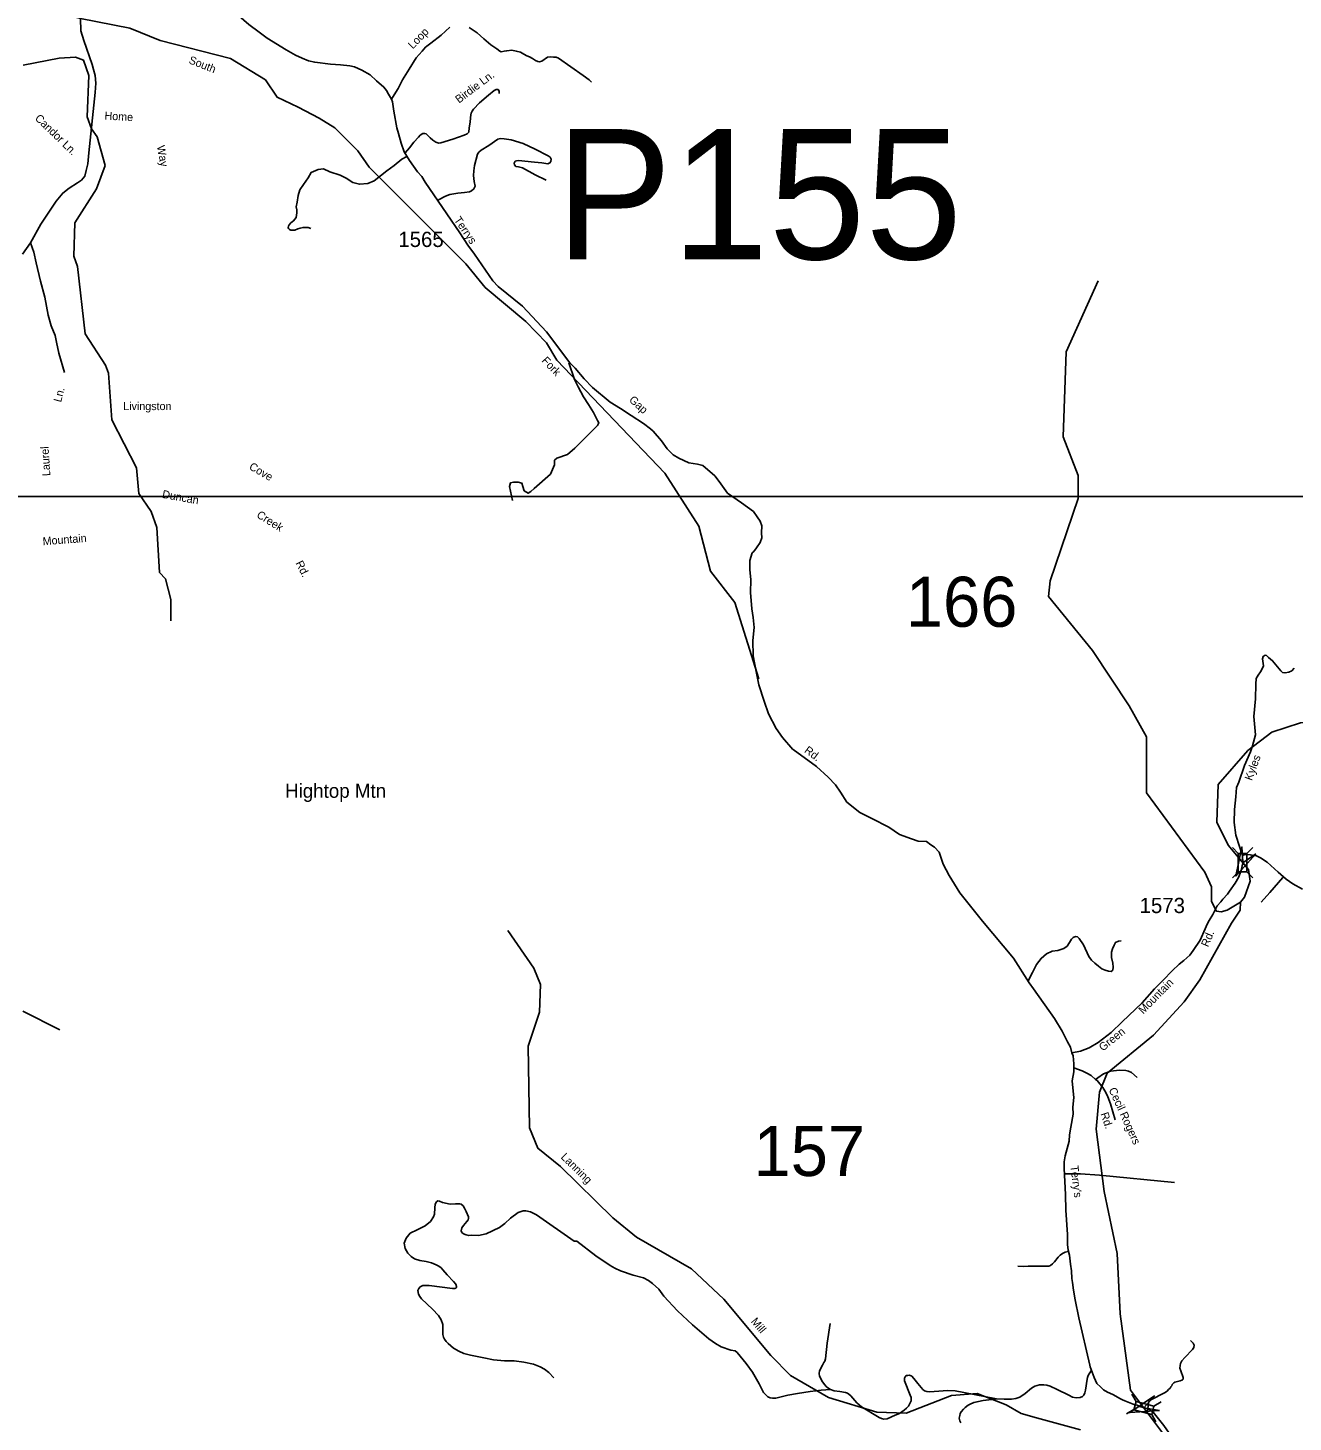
# Model space of a CAD drawing. Extents: x 884530 to 1028605, y 526725 to 653634.
# Drawn here: x 975676 to 986043, y 620013 to 631442 of the extents above; entities that cross this region are included whole.
import ezdxf

# ---------------------------------------------------------------- set-up
doc = ezdxf.new("R2010")
doc.units = 0
for name, color, linetype in [('Exist Geographical Mountain Summit Label', 7, 'Continuous'), ('Exist Hydrographic Creek Single Shore', 7, 'Continuous'), ('Exist Hydrographic Creek Single Shore Label', 7, 'Continuous'), ('Exist Road Non-System Type 51', 7, 'Continuous'), ('Exist Road Non-System Type 51 Label', 7, 'Continuous'), ('Exist Road Secondary Structure Pipe Number Label', 7, 'Continuous'), ('Exist Road Secondary Structure Standard Bridge Attributed CELL', 7, 'Continuous'), ('Exist Road Secondary Structure Standard Bridge CELL', 7, 'Continuous'), ('Exist Road Secondary Structure Standard Bridge Number Label', 7, 'Continuous'), ('Exist Road Secondary Type 20 Attributed', 7, 'Continuous'), ('Exist Road Secondary Type 41 Attributed', 7, 'Continuous'), ('Exist Road Secondary Type 51 Attributed', 7, 'Continuous'), ('Exist Road Secondary Type 51 Label', 7, 'Continuous'), ('Exist Road Secondary Type 51 Number Label', 7, 'Continuous'), ('Map Preparation Inset Cut Line', 7, 'Continuous')]:
    doc.layers.add(name, color=color, linetype=linetype)

msp = doc.modelspace()

# ---------------------------------------------------------------- linework, layer by layer
at = {"layer": 'Exist Hydrographic Creek Single Shore'}
for points in [[(981664, 626107), (981468, 626731), (981269, 626988), (981173, 627358), (980896, 627793), (980011, 628717), (979924, 628860), (979755, 629034), (979423, 629313), (979263, 629509), (978473, 630300), (978379, 630435), (978190, 630624), (978062, 630702), (977890, 630791), (977717, 630873), (977623, 631016), (977337, 631192), (976760, 631339), (976511, 631439), (976106, 631519), (975357, 631702)], [(976848, 626583), (976846, 626757), (976802, 626926), (976753, 626979), (976733, 627347), (976687, 627479), (976584, 627626), (976566, 627836), (976363, 628228), (976335, 628612), (976312, 628678), (976146, 628934), (976081, 629487), (976051, 629570), (976060, 629845), (976237, 630124), (976310, 630313), (976244, 630550), (976197, 630615), (976160, 630713), (976174, 631052), (976132, 631177), (976067, 631201), (975932, 631193), (975638, 631137)], [(985611, 624276), (985646, 624317), (985692, 624449), (985678, 624543), (985510, 624743), (985418, 624932), (985428, 625240), (985671, 625518), (985868, 625668), (986104, 625746), (986330, 625771), (986467, 625883), (986516, 626079), (986562, 626455), (986523, 626771), (986548, 626997), (986978, 627389), (987203, 627634), (987601, 628269), (988058, 628696), (988262, 629073), (988479, 629315), (988904, 629526), (989231, 629605)], [(985611, 624276), (985502, 624210), (985454, 624195), (985415, 624202), (985375, 624280), (985373, 624401), (985320, 624522), (984842, 625171), (984841, 625630), (984700, 625886), (984398, 626338), (984039, 626782), (984051, 626909), (984283, 627584), (984281, 627774), (984159, 628089), (984183, 628787), (984445, 629369)], [(984742, 619384), (985058, 619659), (985042, 619776), (984981, 619914), (984710, 620274), (984627, 620902), (984602, 621395), (984495, 621905), (984429, 622416), (984457, 622717), (984520, 622873), (984898, 623184), (985149, 623458), (985280, 623639), (985538, 624103), (985609, 624210), (985611, 624276)], [(984302, 619950), (983939, 620049), (983815, 620085), (983692, 620156), (983454, 620249), (983245, 620231), (982873, 620087), (982631, 620095), (982235, 620215), (981924, 620395), (981763, 620559), (981379, 621020), (981112, 621271), (980663, 621530), (980468, 621688), (980041, 622110), (979854, 622258), (979785, 622427), (979775, 623096), (979868, 623374), (979876, 623600), (979822, 623735), (979607, 624042)], [(975937, 623230), (975634, 623381)]]:
    msp.add_lwpolyline(points, dxfattribs=at)
at = {"layer": 'Exist Road Non-System Type 51'}
for points in [[(979292, 631446), (979357, 631401), (979412, 631352), (979470, 631304), (979519, 631271), (979542, 631251), (979555, 631247), (979578, 631250), (979599, 631255), (979640, 631259), (979677, 631252), (979713, 631243), (979739, 631226), (979765, 631214), (979786, 631204), (979810, 631192), (979836, 631174), (979854, 631167), (979869, 631165), (979886, 631170), (979933, 631201), (979958, 631206), (979983, 631203), (980004, 631201), (980024, 631193), (980226, 631052), (980275, 631015), (980295, 630997)], [(978768, 630419), (978803, 630458), (978838, 630506), (978875, 630546), (978891, 630564), (978911, 630576), (978927, 630576), (978940, 630573), (978973, 630540), (978994, 630521), (979019, 630504), (979042, 630497), (979060, 630500), (979158, 630530), (979204, 630547), (979250, 630564), (979276, 630573), (979288, 630588), (979292, 630623), (979299, 630668), (979301, 630704), (979304, 630729), (979308, 630744), (979316, 630760), (979327, 630777), (979377, 630827), (979449, 630890), (979495, 630930), (979513, 630936), (979529, 630936), (979538, 630923), (979538, 630904)], [(979039, 630032), (979098, 630063), (979134, 630075), (979199, 630086), (979252, 630093), (979295, 630098), (979311, 630107), (979331, 630122), (979340, 630146), (979332, 630183), (979327, 630233), (979329, 630270), (979336, 630315), (979360, 630407), (979370, 630422), (979391, 630439), (979452, 630477), (979527, 630531), (979547, 630535), (979578, 630534), (979636, 630525), (979735, 630495), (979832, 630449), (979938, 630394), (979954, 630382), (979963, 630365), (979961, 630348), (979953, 630335), (979936, 630329), (979888, 630335), (979827, 630342), (979696, 630355), (979680, 630353), (979669, 630349), (979661, 630334), (979663, 630320), (979675, 630307), (979696, 630302), (979728, 630294), (979832, 630237), (979923, 630193)], [(978782, 630389), (978739, 630365), (978676, 630314), (978617, 630271), (978566, 630229), (978514, 630187), (978461, 630167), (978392, 630161), (978339, 630174), (978284, 630209), (978235, 630234), (978149, 630262), (978097, 630287), (978053, 630282), (977997, 630257), (977973, 630214), (977934, 630158), (977904, 630114), (977889, 630069), (977883, 630014), (977875, 629976), (977879, 629952), (977878, 629925), (977874, 629888), (977852, 629861), (977829, 629843), (977816, 629827), (977810, 629816), (977809, 629807), (977812, 629797), (977820, 629789), (977831, 629785), (977845, 629783), (977862, 629785), (977887, 629794), (977906, 629801), (977931, 629807), (977973, 629805), (977995, 629797)], [(975698, 629680), (975724, 629603), (975744, 629516), (975780, 629365), (975815, 629234), (975841, 629087), (975866, 629000), (975900, 628921), (975909, 628866), (975930, 628776), (975976, 628616)], [(980109, 628696), (980155, 628559), (980185, 628500), (980229, 628417), (980268, 628354), (980309, 628289), (980344, 628224), (980355, 628206), (980342, 628183), (980218, 628056), (980157, 627996), (980098, 627946), (980011, 627915), (979992, 627898), (979992, 627861), (979957, 627783), (979824, 627667), (979796, 627641), (979774, 627628), (979742, 627648), (979731, 627683), (979724, 627709), (979694, 627719), (979655, 627719), (979631, 627713), (979622, 627683), (979646, 627567)], [(985959, 624478), (985851, 624355), (985782, 624276)], [(983869, 623625), (983907, 623700), (983941, 623764), (983978, 623815), (984023, 623851), (984069, 623873), (984115, 623880), (984164, 623896), (984191, 623914), (984210, 623944), (984227, 623972), (984241, 623987), (984259, 623994), (984275, 623990), (984291, 623977), (984325, 623926), (984368, 623830), (984392, 623801), (984418, 623775), (984447, 623752), (984476, 623730), (984503, 623719), (984530, 623710), (984553, 623706), (984566, 623719), (984569, 623743), (984565, 623776), (984556, 623823), (984554, 623867), (984563, 623893), (984578, 623924), (984589, 623946), (984612, 623957), (984634, 623959)], [(984425, 622823), (984388, 622854), (984353, 622875), (984314, 622893), (984246, 622917)], [(984766, 622839), (984719, 622879), (984695, 622890), (984672, 622896), (984620, 622898), (984547, 622891), (984489, 622867), (984443, 622836), (984425, 622823)], [(984585, 622491), (984546, 622622), (984526, 622681), (984509, 622716), (984485, 622755), (984437, 622814), (984425, 622823)], [(984168, 622049), (984302, 622049), (984456, 622037), (985070, 621978)], [(982251, 620280), (982176, 620275), (982132, 620271), (982087, 620265), (981981, 620247), (981903, 620235), (981803, 620209), (981777, 620209), (981757, 620212), (981740, 620220), (981702, 620255), (981667, 620328), (981612, 620422), (981560, 620494), (981488, 620583), (981470, 620598), (981436, 620604), (981356, 620631), (981309, 620657), (981254, 620697), (981121, 620811), (980998, 620925), (980887, 621047), (980845, 621102), (980795, 621150), (980762, 621174), (980720, 621195), (980634, 621217), (980532, 621254), (980485, 621275), (980448, 621296), (980329, 621377), (980173, 621497), (980153, 621496), (979844, 621713), (979794, 621737), (979757, 621744), (979735, 621744), (979694, 621732), (979631, 621686), (979583, 621641), (979540, 621609), (979431, 621557), (979368, 621544), (979312, 621546), (979288, 621543), (979268, 621548), (979244, 621558), (979232, 621569), (979227, 621582), (979232, 621607), (979244, 621625), (979260, 621642), (979271, 621657), (979282, 621671), (979286, 621682), (979285, 621696), (979267, 621740), (979252, 621767), (979241, 621785), (979227, 621799), (979215, 621802), (979179, 621802), (979136, 621801), (979074, 621813), (979049, 621825), (979034, 621827), (979024, 621819), (979012, 621801), (979009, 621770), (979008, 621717), (979000, 621695), (978974, 621657), (978930, 621623), (978865, 621589), (978809, 621561), (978776, 621522), (978758, 621481), (978767, 621437), (978789, 621397), (978816, 621372), (978843, 621351), (978886, 621338), (978938, 621329), (978983, 621318), (979020, 621302), (979043, 621291), (979061, 621277), (979077, 621261), (979112, 621222), (979163, 621166), (979182, 621143), (979188, 621125), (979187, 621118), (979182, 621111), (979175, 621108), (979155, 621109), (978964, 621133), (978911, 621133), (978890, 621123)], [(984200, 621411), (984174, 621406), (984154, 621395), (984134, 621382), (984119, 621366), (984089, 621326), (984071, 621310), (984055, 621298), (984041, 621293), (983927, 621292), (983871, 621291), (983836, 621289), (983787, 621292)], [(978890, 621123), (978878, 621110), (978871, 621093), (978875, 621062), (978888, 621044), (978902, 621024), (978992, 620939), (979040, 620887), (979061, 620853), (979075, 620814), (979077, 620773), (979075, 620733), (979080, 620710), (979089, 620693), (979104, 620674), (979120, 620657), (979164, 620620), (979207, 620594), (979247, 620576), (979301, 620563), (979412, 620540), (979490, 620524), (979581, 620515), (979661, 620515), (979739, 620505), (979818, 620488), (979874, 620467), (979909, 620447), (979945, 620419), (979985, 620376)], [(982251, 620280), (982230, 620295), (982217, 620306), (982205, 620319), (982187, 620344), (982163, 620390), (982159, 620413), (982162, 620434), (982186, 620480), (982199, 620501), (982205, 620514), (982210, 620533), (982224, 620660), (982250, 620822)], [(984849, 620107), (984855, 620143), (984857, 620164), (984862, 620180), (984867, 620187), (984877, 620197), (984990, 620254), (985011, 620268), (985023, 620280), (985035, 620291), (985042, 620302), (985048, 620312), (985053, 620321), (985060, 620330), (985066, 620336), (985074, 620341), (985118, 620353), (985132, 620357), (985137, 620360), (985141, 620365), (985142, 620371), (985142, 620378), (985122, 620434), (985116, 620455), (985117, 620478), (985121, 620493), (985132, 620515), (985155, 620542), (985219, 620608), (985230, 620625), (985232, 620643), (985225, 620661), (985201, 620683)], [(983612, 620204), (983430, 620241), (983273, 620269), (983213, 620273), (983103, 620265), (983061, 620262), (983041, 620264), (983022, 620271), (983008, 620281), (982968, 620329), (982934, 620371), (982918, 620390), (982900, 620398), (982885, 620396), (982873, 620395), (982864, 620385), (982859, 620374), (982858, 620353), (982904, 620235), (982912, 620214), (982914, 620205), (982914, 620189), (982905, 620171), (982891, 620144), (982875, 620127), (982855, 620111), (982818, 620083), (982782, 620070), (982716, 620040), (982690, 620037), (982670, 620044), (982650, 620052), (982505, 620138), (982467, 620172), (982418, 620228), (982402, 620243), (982391, 620252), (982375, 620257), (982329, 620264), (982283, 620270), (982251, 620280)], [(984388, 620434), (984371, 620409), (984364, 620395), (984358, 620379), (984356, 620365), (984343, 620274), (984337, 620253), (984328, 620235), (984318, 620224), (984298, 620216), (984265, 620213), (984236, 620219), (984206, 620233), (984111, 620281), (984051, 620307), (984026, 620316), (984001, 620319), (983964, 620320), (983927, 620309), (983899, 620292), (983847, 620248), (983805, 620219), (983770, 620208), (983735, 620202), (983676, 620201), (983612, 620204)], [(983612, 620204), (983594, 620201), (983581, 620200), (983551, 620197), (983527, 620194), (983504, 620190), (983489, 620187), (983453, 620180), (983428, 620173), (983397, 620161), (983381, 620152), (983357, 620134), (983343, 620120), (983324, 620097), (983316, 620083), (983311, 620069), (983309, 620057), (983307, 620046), (983309, 620036), (983312, 620024), (983319, 620008)]]:
    msp.add_lwpolyline(points, dxfattribs=at)
at = {"layer": 'Exist Road Secondary Structure Standard Bridge Attributed CELL'}
for points in [[(985737, 624673), (985575, 624490), (985624, 624729), (985630, 624599)], [(984948, 620108), (984704, 620091), (984906, 620228), (984820, 620131)]]:
    msp.add_lwpolyline(points, close=True, dxfattribs=at)
at = {"layer": 'Exist Road Secondary Structure Standard Bridge CELL'}
for p, q in [((985594, 624674), (985545, 624723)), ((985663, 624674), (985712, 624723)), ((985545, 624474), (985594, 624523)), ((985713, 624474), (985664, 624523)), ((984756, 620182), (984721, 620242)), ((984962, 620179), (984902, 620144)), ((984738, 620116), (984678, 620081)), ((984918, 620016), (984884, 620076))]:
    msp.add_line(p, q, dxfattribs=at)
for points in [[(985594, 624523), (985594, 624674), (985664, 624674), (985664, 624523)], [(984884, 620076), (984738, 620115), (984756, 620183), (984902, 620144)]]:
    msp.add_lwpolyline(points, close=True, dxfattribs=at)
at = {"layer": 'Exist Road Secondary Type 20 Attributed'}
msp.add_lwpolyline([(985786, 626184), (985801, 626214), (985792, 626270), (985797, 626290), (985813, 626299), (985826, 626297), (985841, 626280), (985875, 626255), (985943, 626171), (985956, 626159), (985977, 626155), (986009, 626161), (986032, 626173), (986053, 626195)], dxfattribs=at)
at = {"layer": 'Exist Road Secondary Type 41 Attributed'}
for points in [[(985631, 624598), (985617, 624536), (985595, 624478), (985569, 624432), (985523, 624366), (985506, 624341), (985467, 624299), (985451, 624277), (985420, 624245), (985384, 624175), (985355, 624124), (985338, 624095), (985322, 624057), (985282, 623965), (985224, 623879), (985198, 623842), (985148, 623798), (985109, 623766), (985053, 623714), (984979, 623637), (984906, 623564), (984805, 623451), (984642, 623295), (984553, 623206), (984445, 623125), (984373, 623081), (984301, 623054), (984230, 623041)], [(985629, 624657), (985631, 624598)]]:
    msp.add_lwpolyline(points, dxfattribs=at)
at = {"layer": 'Exist Road Secondary Type 51 Attributed'}
for points in [[(975631, 629586), (975698, 629680), (975781, 629833), (975907, 630022), (975961, 630088), (976015, 630127), (976082, 630171), (976115, 630194), (976143, 630227), (976154, 630274), (976167, 630328), (976175, 630418), (976226, 630912), (976231, 630989), (976227, 631051), (976213, 631101), (976203, 631142), (976133, 631338), (976110, 631419), (976106, 631519), (976126, 631775), (976148, 632124), (976185, 632390)], [(977382, 631561), (977486, 631470), (977571, 631406), (977636, 631358), (977792, 631262), (977869, 631219), (977922, 631193), (977975, 631173), (978026, 631160), (978156, 631145), (978238, 631140), (978313, 631131), (978353, 631124), (978412, 631095), (978479, 631058), (978533, 631008), (978593, 630957), (978615, 630929), (978630, 630900), (978654, 630858)], [(979134, 631448), (979061, 631383), (978977, 631317), (978934, 631285), (978905, 631251), (978856, 631197), (978799, 631104), (978746, 631016), (978711, 630946), (978678, 630893), (978654, 630858)], [(978654, 630858), (978664, 630835), (978675, 630759), (978699, 630624), (978712, 630577), (978733, 630498), (978758, 630426), (978803, 630356), (978868, 630261), (978903, 630224), (978930, 630178), (979214, 629762), (979281, 629660), (979335, 629588), (979484, 629368), (979528, 629321), (979728, 629161), (979925, 628951), (980117, 628696), (980160, 628654), (980233, 628564), (980302, 628495), (980448, 628374), (980531, 628323), (980620, 628266), (980721, 628199), (980777, 628155), (980798, 628136), (980868, 628057), (980915, 627992), (980964, 627942), (981009, 627916), (981092, 627877), (981162, 627867), (981205, 627854), (981305, 627769), (981340, 627724), (981409, 627629), (981524, 627550), (981622, 627477), (981652, 627435), (981677, 627399), (981689, 627359), (981686, 627302), (981689, 627261), (981676, 627223), (981647, 627181), (981624, 627151), (981610, 627138), (981590, 627077), (981591, 627003), (981599, 626919), (981597, 626815), (981609, 626681), (981619, 626609), (981628, 626526), (981615, 626421), (981618, 626294), (981644, 626167), (981666, 626056), (981708, 625923), (981745, 625820), (981807, 625699), (981860, 625625), (981943, 625528), (981945, 625526), (982137, 625388), (982233, 625299), (982294, 625238), (982335, 625177), (982386, 625096), (982493, 625010), (982592, 624960), (982731, 624889), (982817, 624829), (982916, 624794), (982972, 624776), (983039, 624772), (983075, 624745), (983105, 624726), (983144, 624686), (983157, 624645), (983176, 624587), (983226, 624493), (983313, 624352), (983497, 624120), (983753, 623817), (983880, 623614), (983916, 623565), (984088, 623323), (984150, 623218), (984194, 623132), (984218, 623087), (984230, 623041)], [(985629, 624657), (985604, 624733), (985575, 624826), (985561, 624929), (985564, 625035), (985574, 625139), (985580, 625215), (985599, 625258), (985644, 625395), (985695, 625508), (985710, 625557), (985736, 625647), (985720, 625797), (985734, 625943), (985738, 626063), (985741, 626108), (985758, 626137), (985776, 626163), (985786, 626184)], [(986120, 624382), (986040, 624426), (985985, 624464), (985921, 624522), (985830, 624604), (985775, 624640), (985744, 624655), (985692, 624664), (985664, 624667), (985643, 624663), (985629, 624657)], [(984230, 623041), (984242, 623015), (984247, 622951), (984246, 622917), (984246, 622885), (984232, 622811), (984238, 622754), (984247, 622675), (984239, 622595), (984242, 622539), (984221, 622431), (984212, 622367), (984207, 622316), (984174, 622197), (984167, 622146), (984168, 622093), (984177, 621879), (984181, 621751), (984195, 621550), (984194, 621470), (984200, 621422), (984210, 621381), (984220, 621309), (984226, 621254), (984230, 621192), (984236, 621157), (984244, 621095), (984256, 621016), (984288, 620868), (984376, 620479), (984379, 620467), (984412, 620380), (984435, 620331), (984466, 620303), (984489, 620279), (984522, 620258), (984567, 620241), (984629, 620205), (984645, 620195), (984665, 620189), (984746, 620156), (984764, 620152), (984788, 620142), (984813, 620133)], [(984813, 620133), (984856, 620123), (984896, 620094), (984985, 619987), (985046, 619896), (985090, 619785), (985112, 619671), (985128, 619595), (985141, 619542), (985146, 619496), (985156, 619428), (985174, 619353), (985195, 619281), (985229, 619171), (985257, 619076), (985285, 619011), (985309, 618943), (985347, 618891), (985537, 618697), (985607, 618589)]]:
    msp.add_lwpolyline(points, dxfattribs=at)
at = {"layer": 'Map Preparation Inset Cut Line'}
msp.add_lwpolyline([(1003402, 608591), (973281, 608591), (973281, 627602), (1003402, 627602)], close=True, dxfattribs=at)

# ---------------------------------------------------------------- texts
at = {"layer": 'Exist Geographical Mountain Summit Label'}
msp.add_text('Hightop Mtn', height=114.83, dxfattribs=at).set_placement((977783, 625131))
at = {"layer": 'Exist Hydrographic Creek Single Shore Label'}
for s, rotation, p in [('South', 338.3861, (976988, 631154)), ('South', 338.3861, (976988, 631154)), ('Fork', 313.7871, (979881, 628710)), ('Fork', 313.7871, (979881, 628710)), ('Lanning', 315.3596, (980038, 622181)), ('Lanning', 315.3596, (980038, 622181)), ('Mill', 309.8376, (981596, 620836)), ('Mill', 309.8376, (981596, 620836))]:
    msp.add_text(s, height=65.6, rotation=rotation, dxfattribs=at).set_placement(p)
at = {"layer": 'Exist Road Non-System Type 51 Label'}
for s, height, rotation, p in [('Birdie Ln.', 65.6, 36.9135, (979208, 630821)), ('Home', 65.6, 356.6307, (976302, 630691)), ('Candor Ln.', 65.6, 315.9479, (975728, 630695)), ('Way', 65.6, 280.1167, (976732, 630473)), ('Ln.', 65.6, 75.0805, (975947, 628369)), ('Laurel', 65.6, 93.6709, (975860, 627770)), ('Cove', 65.6, 329.8656, (977482, 627828)), ('Duncan', 65.6, 349.789, (976772, 627590)), ('Creek', 65.6, 328.1126, (977544, 627434)), ('Mountain', 65.6, 4.46, (975799, 627201)), ('Rd.', 65.6, 296.5, (977867, 627055)), ('Cecil Rogers', 65.62, 294.3193, (984530, 622739)), ('Rd.', 65.6, 288.4277, (984464, 622541))]:
    msp.add_text(s, height=height, rotation=rotation, dxfattribs=at).set_placement(p)
msp.add_text('Livingston', height=65.6, dxfattribs=at).set_placement((976457, 628309))
at = {"layer": 'Exist Road Secondary Structure Pipe Number Label'}
msp.add_text('P155', height=1066.3, dxfattribs=at).set_placement((980001, 629546))
at = {"layer": 'Exist Road Secondary Structure Standard Bridge Number Label'}
for s, p in [('166', (982869, 626533)), ('157', (981621, 622031))]:
    msp.add_text(s, height=410.1, dxfattribs=at).set_placement(p)
at = {"layer": 'Exist Road Secondary Type 51 Label'}
for s, rotation, p in [('Loop', 45.8547, (978830, 631265)), ('Terrys', 304.4253, (979164, 629868)), ('Gap', 317.8558, (980596, 628385)), ('Rd.', 323.4921, (982032, 625508)), ('Kyles', 69.9319, (985705, 625267)), ('Rd.', 67.0272, (985346, 623903)), ('Mountain', 45.3407, (984814, 623354)), ('Green', 38.9932, (984484, 623050)), ("Terry's", 276.9271, (984218, 622114))]:
    msp.add_text(s, height=65.6, rotation=rotation, dxfattribs=at).set_placement(p)
at = {"layer": 'Exist Road Secondary Type 51 Number Label'}
for s, p in [('1565', (978711, 629646)), ('1573', (984785, 624186))]:
    msp.add_text(s, height=125, dxfattribs=at).set_placement(p)

doc.saveas('drawing.dxf')
